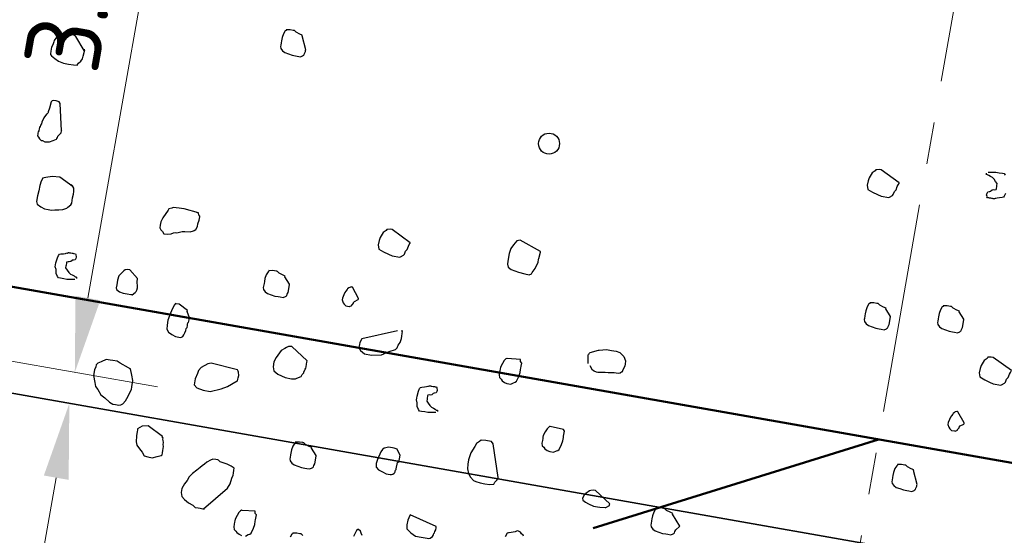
# Model space of a CAD drawing. Header units: metres. Extents: x 2514 to 227642, y 1683 to 852646.
# Tile 322 of 462: x 113998.91 to 114003.6, y 426276.27 to 426278.73. Entities that reach past the tile are written whole.
import ezdxf

# ---------------------------------------------------------------- set-up
doc = ezdxf.new("R2010")
doc.units = ezdxf.units.M
doc.linetypes.add('XX-CENTER', pattern=[8, 5, -1, 1, -1])
doc.layers.get('Defpoints').update_dxf_attribs({"color": 244, "lineweight": 35})
for name, color, linetype, lineweight in [('N-WE-GR-BOOM-S', 94, 'Continuous', 25), ('N-WE-VH-KANTOPSLUITING_ACHTERKANTBAND-G', 1, 'Continuous', 50), ('N-WE-VH-KANTOPSLUITING_TALUDBAND-G', 2, 'Continuous', 35), ('N-WE-VH-M', 7, 'Continuous', 18), ('X-XX-AL-VERWIJZING_DOORSNEDE-G', 7, 'XX-CENTER', 18)]:
    doc.layers.add(name, color=color, linetype=linetype, lineweight=lineweight)
doc.styles.add('NLCS-ISO-M200-T18', font='NLCS-ISO.ttf', dxfattribs={"height": 0.36})
doc.dimstyles.new('NLCS-M200-T18-PIJL_L2_H1', dxfattribs={"dimscale": 0.2, "dimtxt": 2.5, "dimasz": 1.8, "dimexe": 2, "dimexo": 2, "dimgap": 0.7, "dimtad": 1, "dimzin": 0, "dimdsep": 46, "dimtxsty": 'NLCS-ISO-M200-T18', "dimcen": 0, "dimdle": 2, "dimclrd": 256, "dimclre": 256, "dimclrt": 1, "dimadec": 1, "dimazin": 0, "dimtfac": 1, "dimtdec": 3, "dimtofl": 0, "dimtmove": 0, "dimatfit": 3, "dimfxl": 2, "dimfxlon": 1, "dimtfillclr": 256, "dimtolj": 1, "dimtzin": 0, "dimlwd": -1, "dimlwe": -1, "dimarcsym": 0})

# ---------------------------------------------------------------- blocks, each defined once
blk = doc.blocks.new('SGR-BOOM_11')
at = {"flags": 128}
for points in [[(-2.440190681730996, 0.4822057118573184), (-2.495939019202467, 0.605739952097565), (-2.495939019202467, 0.6119552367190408), (-2.520814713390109, 0.6181705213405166), (-2.557917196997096, 0.630608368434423), (-2.576373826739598, 0.6430462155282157), (-2.582589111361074, 0.6430462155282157), (-2.58880439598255, 0.6430462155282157), (-2.619895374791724, 0.6430462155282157), (-2.650782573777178, 0.6368309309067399), (-2.656997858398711, 0.6368309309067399), (-2.656997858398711, 0.630608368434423), (-2.663213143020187, 0.6243930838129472), (-2.675439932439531, 0.593716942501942), (-2.681669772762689, 0.5564034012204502), (-2.681669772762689, 0.5253124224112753), (-2.681669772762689, 0.5066592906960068), (-2.681669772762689, 0.4822057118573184), (-2.681669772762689, 0.4697678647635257), (-2.675439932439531, 0.4511147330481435), (-2.656997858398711, 0.4324543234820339), (-2.632122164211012, 0.4200237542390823), (-2.595019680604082, 0.4138011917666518), (-2.557917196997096, 0.407585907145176), (-2.526826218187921, 0.407585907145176), (-2.508384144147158, 0.407585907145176), (-2.477293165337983, 0.407585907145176), (-2.458851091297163, 0.4200237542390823), (-2.452621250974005, 0.4262390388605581), (-2.446405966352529, 0.4324543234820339), (-2.446405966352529, 0.4448921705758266), (-2.440190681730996, 0.4635453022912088), (-2.440190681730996, 0.4759831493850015), (-2.440190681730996, 0.4822057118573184)], [(3.35434682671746, 0.2073576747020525), (3.162415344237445, 0.3002157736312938), (3.143754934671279, 0.3002157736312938), (3.112867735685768, 0.294000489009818), (3.106652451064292, 0.2815626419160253), (3.08177675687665, 0.2566869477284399), (3.06333468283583, 0.2073576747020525), (3.057119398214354, 0.1762666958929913), (3.057119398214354, 0.1327378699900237), (3.069549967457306, 0.09584644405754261), (3.119083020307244, 0.07719331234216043), (3.168616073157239, 0.06475546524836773), (3.205733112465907, 0.05231761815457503), (3.279938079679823, 0.05231761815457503), (3.286153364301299, 0.05853290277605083), (3.311029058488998, 0.07719331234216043), (3.317244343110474, 0.08962388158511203), (3.32345962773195, 0.1203000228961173), (3.335686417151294, 0.1389604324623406), (3.34190170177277, 0.1700514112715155), (3.348116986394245, 0.188704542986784), (3.35434682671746, 0.2011423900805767), (3.35434682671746, 0.2073576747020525)], [(4.185914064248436, -0.9670545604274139), (4.130165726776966, -0.9048726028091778), (4.130165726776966, -0.8990648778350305), (4.105304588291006, -0.892849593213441), (4.068187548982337, -0.8804117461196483), (4.04952713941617, -0.8679738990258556), (4.043530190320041, -0.8679738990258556), (4.037300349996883, -0.8679738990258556), (4.006209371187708, -0.8679738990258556), (3.975322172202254, -0.8741891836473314), (3.969121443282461, -0.8741891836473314), (3.969121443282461, -0.8804117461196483), (3.962891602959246, -0.8866270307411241), (3.950461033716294, -0.9173031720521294), (3.944449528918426, -0.9546167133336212), (3.944449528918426, -0.9857076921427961), (3.944449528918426, -1.004360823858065), (3.944449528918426, -1.028821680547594), (3.944449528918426, -1.041252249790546), (3.950461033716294, -1.059912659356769), (3.969121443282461, -1.078565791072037), (3.993982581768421, -1.09100363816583), (4.03109962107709, -1.097218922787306), (4.068187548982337, -1.103434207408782), (4.099074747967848, -1.103434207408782), (4.117735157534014, -1.103434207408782), (4.148622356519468, -1.103434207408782), (4.167268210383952, -1.09100363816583), (4.173483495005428, -1.084781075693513), (4.179713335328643, -1.078565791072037), (4.179713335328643, -1.066127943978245), (4.185914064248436, -1.047474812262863), (4.185914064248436, -0.9732698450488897), (4.185914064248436, -0.9670545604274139)], [(0.09870214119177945, -1.028821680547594), (-0.1118897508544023, -0.9546167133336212), (-0.1427769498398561, -0.9670545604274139), (-0.1674343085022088, -1.010161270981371), (-0.1860947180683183, -1.047474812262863), (-0.192310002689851, -1.097218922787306), (-0.192310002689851, -1.171423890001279), (-0.192310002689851, -1.202514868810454), (-0.1798648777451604, -1.226975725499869), (-0.1489922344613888, -1.245628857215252), (-0.07458348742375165, -1.258066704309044), (-0.01280908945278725, -1.26428198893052), (0.03071245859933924, -1.26428198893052), (0.04915453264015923, -1.251844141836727), (0.05538437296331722, -1.239406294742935), (0.07404478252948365, -1.196292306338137), (0.08024551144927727, -1.171423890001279), (0.09248685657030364, -1.134110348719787), (0.09248685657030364, -1.103434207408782), (0.09248685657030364, -1.097218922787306), (0.09870214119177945, -1.03503696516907), (0.09870214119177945, -1.028821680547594)], [(3.492393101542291, -1.059912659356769), (3.436630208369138, -0.9981455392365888), (3.436630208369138, -0.9919229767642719), (3.411754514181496, -0.9857076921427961), (3.374652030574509, -0.9732698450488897), (3.356006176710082, -0.960831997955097), (3.349776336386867, -0.960831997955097), (3.343561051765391, -0.960831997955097), (3.31268840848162, -0.960831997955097), (3.281801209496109, -0.9670545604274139), (3.275571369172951, -0.9670545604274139), (3.275571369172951, -0.9732698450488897), (3.269356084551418, -0.9794851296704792), (3.256925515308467, -1.010161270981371), (3.250710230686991, -1.047474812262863), (3.250710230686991, -1.078565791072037), (3.250710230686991, -1.097218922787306), (3.250710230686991, -1.121679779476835), (3.250710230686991, -1.134110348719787), (3.256925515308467, -1.15277075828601), (3.275571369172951, -1.171423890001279), (3.300243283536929, -1.183861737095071), (3.33754954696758, -1.190077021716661), (3.374652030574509, -1.196292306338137), (3.40553922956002, -1.196292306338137), (3.424185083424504, -1.196292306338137), (3.455072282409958, -1.196292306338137), (3.473732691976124, -1.183861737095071), (3.4799479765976, -1.177639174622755), (3.486163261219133, -1.171423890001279), (3.486163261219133, -1.158986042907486), (3.492393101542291, -1.140332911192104), (3.492393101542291, -1.066127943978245), (3.492393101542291, -1.059912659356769)], [(-1.139755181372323, -1.158986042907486), (-1.331686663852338, -1.066127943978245), (-1.350347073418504, -1.066127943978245), (-1.381234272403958, -1.072343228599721), (-1.387449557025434, -1.084781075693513), (-1.412325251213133, -1.109241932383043), (-1.430767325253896, -1.158986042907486), (-1.436982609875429, -1.190077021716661), (-1.436982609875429, -1.233191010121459), (-1.42455204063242, -1.27049727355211), (-1.3750044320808, -1.289157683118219), (-1.325471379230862, -1.301588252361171), (-1.288368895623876, -1.313611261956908), (-1.214163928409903, -1.313611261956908), (-1.207948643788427, -1.307395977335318), (-1.183072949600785, -1.289157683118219), (-1.176857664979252, -1.276719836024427), (-1.170642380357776, -1.245628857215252), (-1.158415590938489, -1.226975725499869), (-1.152185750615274, -1.196292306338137), (-1.145970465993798, -1.177639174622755), (-1.139755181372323, -1.165201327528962), (-1.139755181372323, -1.158986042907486)], [(4.71632383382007, -1.371237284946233), (4.524392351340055, -1.27837190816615), (4.505731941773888, -1.27837190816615), (4.474859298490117, -1.284594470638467), (4.468644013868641, -1.297032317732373), (4.443768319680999, -1.321900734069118), (4.425326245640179, -1.371237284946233), (4.419096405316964, -1.402328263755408), (4.419096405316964, -1.445849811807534), (4.431323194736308, -1.482748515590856), (4.481074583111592, -1.501401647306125), (4.530622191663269, -1.513839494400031), (4.567710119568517, -1.526277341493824), (4.64191508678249, -1.526277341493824), (4.648144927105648, -1.520054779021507), (4.673006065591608, -1.501401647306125), (4.679235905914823, -1.488963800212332), (4.685232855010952, -1.458287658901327), (4.697677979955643, -1.439634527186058), (4.703893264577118, -1.408543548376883), (4.710123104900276, -1.389890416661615), (4.71632383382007, -1.377452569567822), (4.71632383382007, -1.371237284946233)], [(-2.204941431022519, -1.747225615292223), (-2.26068976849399, -1.685458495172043), (-2.26068976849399, -1.679243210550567), (-2.285347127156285, -1.67302064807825), (-2.322667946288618, -1.660590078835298), (-2.341110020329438, -1.648152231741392), (-2.347325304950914, -1.648152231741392), (-2.353555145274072, -1.648152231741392), (-2.3844277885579, -1.648152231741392), (-2.415518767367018, -1.654367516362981), (-2.421734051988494, -1.654367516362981), (-2.421734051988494, -1.660590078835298), (-2.427760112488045, -1.666805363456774), (-2.440190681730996, -1.697896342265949), (-2.446405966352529, -1.734795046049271), (-2.446405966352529, -1.765886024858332), (-2.446405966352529, -1.784539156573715), (-2.446405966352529, -1.808992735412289), (-2.446405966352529, -1.821430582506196), (-2.440190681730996, -1.840083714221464), (-2.421734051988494, -1.858736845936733), (-2.396872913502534, -1.871174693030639), (-2.359770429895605, -1.877397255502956), (-2.322667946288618, -1.883612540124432), (-2.291576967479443, -1.883612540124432), (-2.273120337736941, -1.883612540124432), (-2.242029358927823, -1.883612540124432), (-2.223587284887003, -1.871174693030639), (-2.217372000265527, -1.864959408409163), (-2.211142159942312, -1.858736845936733), (-2.211142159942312, -1.846306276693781), (-2.204941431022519, -1.827645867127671), (-2.204941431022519, -1.75344817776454), (-2.204941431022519, -1.747225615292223)], [(-1.534403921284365, -1.76753809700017), (-1.610472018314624, -1.67302064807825), (-1.6166873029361, -1.67302064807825), (-1.622698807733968, -1.67302064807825), (-1.635143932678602, -1.679243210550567), (-1.641359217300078, -1.685458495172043), (-1.653789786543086, -1.697896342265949), (-1.653789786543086, -1.704111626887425), (-1.666234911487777, -1.722357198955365), (-1.672231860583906, -1.734795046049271), (-1.678461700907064, -1.759663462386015), (-1.684676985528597, -1.79075444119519), (-1.684676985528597, -1.808992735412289), (-1.672231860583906, -1.833868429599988), (-1.660005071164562, -1.846306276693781), (-1.641359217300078, -1.858736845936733), (-1.610472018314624, -1.858736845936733), (-1.604256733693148, -1.858736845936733), (-1.585596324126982, -1.846306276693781), (-1.585596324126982, -1.840083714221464), (-1.579381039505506, -1.833868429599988), (-1.573165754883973, -1.821430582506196), (-1.573165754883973, -1.815215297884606), (-1.567154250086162, -1.803192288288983), (-1.534403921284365, -1.779975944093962), (-1.534403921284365, -1.773760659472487), (-1.534403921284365, -1.76753809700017)], [(-3.641545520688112, -1.945379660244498), (-3.728399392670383, -1.877397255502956), (-3.746841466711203, -1.877397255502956), (-3.771717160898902, -1.883612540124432), (-3.783943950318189, -1.896050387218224), (-3.802589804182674, -1.920511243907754), (-3.82125021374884, -1.951602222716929), (-3.827465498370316, -1.995123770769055), (-3.827465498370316, -2.038237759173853), (-3.827465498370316, -2.069328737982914), (-3.82125021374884, -2.081766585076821), (-3.790159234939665, -2.100419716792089), (-3.753056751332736, -2.106642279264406), (-3.715954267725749, -2.106642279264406), (-3.678648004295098, -2.106642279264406), (-3.672636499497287, -2.106642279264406), (-3.666421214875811, -2.106642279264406), (-3.641545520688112, -2.081766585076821), (-3.635330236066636, -2.069328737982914), (-3.629100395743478, -2.056890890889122), (-3.629100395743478, -2.032022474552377), (-3.641545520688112, -1.96403279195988), (-3.641545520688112, -1.957817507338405), (-3.641545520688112, -1.945379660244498)], [(4.358777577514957, -1.939994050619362), (4.282913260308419, -1.845476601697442), (4.276712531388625, -1.845476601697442), (4.270482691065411, -1.845476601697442), (4.258052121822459, -1.851691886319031), (4.251822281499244, -1.857914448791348), (4.239391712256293, -1.86993018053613), (4.239391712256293, -1.876152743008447), (4.227164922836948, -1.894805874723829), (4.220949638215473, -1.907243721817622), (4.214734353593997, -1.932112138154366), (4.208504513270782, -1.963203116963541), (4.208504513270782, -1.981448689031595), (4.220949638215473, -2.006317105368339), (4.233190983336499, -2.018754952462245), (4.251822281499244, -2.031192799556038), (4.282913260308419, -2.031192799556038), (4.288939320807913, -2.031192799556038), (4.307599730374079, -2.018754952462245), (4.307599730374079, -2.012539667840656), (4.313800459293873, -2.006317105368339), (4.320030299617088, -1.993886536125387), (4.320030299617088, -1.987663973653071), (4.326245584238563, -1.975226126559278), (4.358777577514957, -1.952431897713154), (4.358777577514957, -1.946209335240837), (4.358777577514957, -1.939994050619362)], [(-3.121499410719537, -2.162186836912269), (-3.208134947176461, -2.118658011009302), (-3.239022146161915, -2.118658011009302), (-3.245237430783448, -2.118658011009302), (-3.251452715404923, -2.131095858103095), (-3.263897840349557, -2.168409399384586), (-3.276328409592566, -2.21773867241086), (-3.28855519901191, -2.286135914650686), (-3.28855519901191, -2.335465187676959), (-3.282339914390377, -2.372778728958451), (-3.263897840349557, -2.397647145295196), (-3.226780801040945, -2.415892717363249), (-3.189489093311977, -2.428330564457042), (-3.158601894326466, -2.428330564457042), (-3.139941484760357, -2.428330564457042), (-3.121499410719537, -2.415892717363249), (-3.115284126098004, -2.397647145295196), (-3.109054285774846, -2.378994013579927), (-3.10283900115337, -2.354125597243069), (-3.10283900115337, -2.335465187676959), (-3.096623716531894, -2.323034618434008), (-3.096623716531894, -2.304796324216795), (-3.096623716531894, -2.292358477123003), (-3.096623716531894, -2.279920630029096), (-3.090408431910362, -2.27370534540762), (-3.090408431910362, -2.248829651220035), (-3.090408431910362, -2.230176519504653), (-3.121499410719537, -2.174624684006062), (-3.121499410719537, -2.162186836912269)], [(0.08627157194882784, -2.075551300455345), (-0.03748100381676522, -2.087981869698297), (-0.04369628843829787, -2.087981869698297), (-0.04991157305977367, -2.094204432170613), (-0.06234214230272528, -2.112442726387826), (-0.07458348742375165, -2.143533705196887), (-0.0870140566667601, -2.180839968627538), (-0.0870140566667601, -2.199500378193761), (-0.0870140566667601, -2.211523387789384), (-0.0870140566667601, -2.230176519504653), (-0.0870140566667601, -2.255044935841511), (-0.08079877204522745, -2.279920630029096), (-0.06234214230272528, -2.292358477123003), (-0.04991157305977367, -2.304796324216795), (-0.02503587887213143, -2.316812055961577), (-0.0003785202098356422, -2.323034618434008), (0.03672396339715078, -2.323034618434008), (0.06159965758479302, -2.304796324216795), (0.07404478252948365, -2.298573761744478), (0.08627157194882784, -2.286135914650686), (0.09870214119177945, -2.236391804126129), (0.1049174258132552, -2.199500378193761), (0.1049174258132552, -2.168409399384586), (0.1049174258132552, -2.155971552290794), (0.1049174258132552, -2.137318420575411), (0.1049174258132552, -2.106642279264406), (0.09248685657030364, -2.094204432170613), (0.08627157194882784, -2.075551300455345)], [(-1.913914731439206, -2.440761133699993), (-2.080985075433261, -2.329249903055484), (-2.112076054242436, -2.335465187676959), (-2.130518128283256, -2.347903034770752), (-2.14296325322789, -2.360340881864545), (-2.173850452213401, -2.385216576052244), (-2.211142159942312, -2.459421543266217), (-2.223587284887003, -2.502943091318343), (-2.223587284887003, -2.552279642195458), (-2.211142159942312, -2.589585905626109), (-2.16782439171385, -2.614046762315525), (-2.09341564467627, -2.632699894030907), (-2.031437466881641, -2.632699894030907), (-1.994349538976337, -2.62647733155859), (-1.981904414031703, -2.620262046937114), (-1.944801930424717, -2.595801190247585), (-1.938586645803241, -2.577148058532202), (-1.92614152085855, -2.558494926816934), (-1.92614152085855, -2.552279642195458), (-1.920144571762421, -2.521188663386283), (-1.913914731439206, -2.50916565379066), (-1.913914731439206, -2.496727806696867), (-1.913914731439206, -2.471852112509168), (-1.913914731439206, -2.4531989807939), (-1.913914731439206, -2.440761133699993)], [(4.018639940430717, -2.595801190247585), (3.962891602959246, -2.471852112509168), (3.962891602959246, -2.465636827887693), (3.93823424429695, -2.459421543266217), (3.900913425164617, -2.44698369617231), (3.882471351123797, -2.434545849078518), (3.876256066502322, -2.434545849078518), (3.870040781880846, -2.434545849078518), (3.839153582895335, -2.434545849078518), (3.808062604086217, -2.440761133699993), (3.801847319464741, -2.440761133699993), (3.801847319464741, -2.44698369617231), (3.795835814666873, -2.4531989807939), (3.783390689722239, -2.484289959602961), (3.777175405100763, -2.521188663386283), (3.777175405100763, -2.552279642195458), (3.777175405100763, -2.570932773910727), (3.777175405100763, -2.595801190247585), (3.777175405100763, -2.608239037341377), (3.783390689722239, -2.62647733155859), (3.801847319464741, -2.645137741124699), (3.826708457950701, -2.657568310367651), (3.86382549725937, -2.663790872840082), (3.900913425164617, -2.670006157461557), (3.932004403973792, -2.670006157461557), (3.950461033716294, -2.670006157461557), (3.981552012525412, -2.670006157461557), (4.000008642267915, -2.657568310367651), (4.006209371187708, -2.651353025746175), (4.012439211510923, -2.645137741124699), (4.012439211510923, -2.632699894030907), (4.018639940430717, -2.614046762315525), (4.018639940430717, -2.602023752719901), (4.018639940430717, -2.595801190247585)], [(-2.55170191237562, -2.638915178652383), (-2.81182685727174, -2.620262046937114), (-2.842714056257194, -2.632699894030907), (-2.898462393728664, -2.676228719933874), (-2.917122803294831, -2.707319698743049), (-2.923338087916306, -2.737995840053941), (-2.935579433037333, -2.793955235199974), (-2.935579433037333, -2.849507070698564), (-2.904692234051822, -2.874375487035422), (-2.842714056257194, -2.886813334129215), (-2.774724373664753, -2.886813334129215), (-2.675439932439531, -2.843284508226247), (-2.619895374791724, -2.812193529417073), (-2.539256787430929, -2.744211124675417), (-2.533041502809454, -2.744211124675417), (-2.533041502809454, -2.725557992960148), (-2.533041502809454, -2.713120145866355), (-2.533041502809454, -2.688659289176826), (-2.539256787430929, -2.657568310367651), (-2.545486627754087, -2.651353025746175), (-2.55170191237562, -2.638915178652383)], [(0.6065214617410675, -2.663790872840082), (0.4765681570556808, -2.657568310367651), (0.4703383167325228, -2.657568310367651), (0.4641230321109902, -2.663790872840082), (0.4516924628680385, -2.68244400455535), (0.4392473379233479, -2.713120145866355), (0.4270205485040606, -2.750433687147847), (0.4270205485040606, -2.769086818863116), (0.4270205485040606, -2.781524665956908), (0.4270205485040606, -2.800177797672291), (0.4270205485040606, -2.824631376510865), (0.4332358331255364, -2.849507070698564), (0.4516924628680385, -2.861944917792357), (0.4641230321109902, -2.874375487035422), (0.488794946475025, -2.886813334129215), (0.513656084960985, -2.893035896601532), (0.5507731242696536, -2.893035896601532), (0.5756342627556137, -2.874375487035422), (0.587861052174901, -2.868160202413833), (0.6003061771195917, -2.85572235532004), (0.6127367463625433, -2.806393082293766), (0.6189520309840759, -2.769086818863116), (0.6189520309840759, -2.737995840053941), (0.6189520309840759, -2.725557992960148), (0.6189520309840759, -2.707319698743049), (0.6189520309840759, -2.676228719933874), (0.6065214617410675, -2.663790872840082), (0.6065214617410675, -2.663790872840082)], [(-3.579567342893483, -2.800177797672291), (-3.666421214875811, -2.769086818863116), (-3.697308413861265, -2.756648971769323), (-3.740626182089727, -2.756648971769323), (-3.765487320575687, -2.756648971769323), (-3.783943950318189, -2.756648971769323), (-3.802589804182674, -2.756648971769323), (-3.845922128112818, -2.787739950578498), (-3.877013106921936, -2.806393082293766), (-3.88923989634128, -2.824631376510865), (-3.88923989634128, -2.843284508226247), (-3.895455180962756, -2.874375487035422), (-3.895455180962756, -2.929927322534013), (-3.870783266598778, -2.992109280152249), (-3.858352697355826, -3.029007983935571), (-3.833477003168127, -3.053876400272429), (-3.796374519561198, -3.097405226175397), (-3.753056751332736, -3.121866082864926), (-3.703509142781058, -3.152957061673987), (-3.666421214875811, -3.165387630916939), (-3.641545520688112, -3.165387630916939), (-3.610658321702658, -3.165387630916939), (-3.592012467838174, -3.159172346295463), (-3.573555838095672, -3.146734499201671), (-3.554895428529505, -3.115643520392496), (-3.536249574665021, -3.066314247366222), (-3.524022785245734, -3.022785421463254), (-3.517807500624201, -2.998331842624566), (-3.517807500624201, -2.973456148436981), (-3.517807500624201, -2.9116890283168), (-3.536249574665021, -2.861944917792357), (-3.56112526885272, -2.806393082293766), (-3.567340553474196, -2.806393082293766), (-3.573555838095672, -2.800177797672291), (-3.579567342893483, -2.800177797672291)], [(0.07404478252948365, -3.220939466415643), (-0.03125116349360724, -2.9116890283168), (-0.04991157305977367, -2.893035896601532), (-0.06836820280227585, -2.893035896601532), (-0.0870140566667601, -2.893035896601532), (-0.1056744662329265, -2.893035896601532), (-0.1489922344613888, -2.899251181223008), (-0.1614228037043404, -2.9116890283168), (-0.1860947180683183, -2.93614988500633), (-0.1985252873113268, -2.967240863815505), (-0.2231972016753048, -3.035223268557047), (-0.2356277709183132, -3.103620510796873), (-0.2356277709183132, -3.146734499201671), (-0.2294124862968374, -3.190263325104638), (-0.2109558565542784, -3.233377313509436), (-0.1860947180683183, -3.264468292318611), (-0.1552075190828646, -3.289343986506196), (-0.1303318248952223, -3.295559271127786), (-0.0870140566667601, -3.301774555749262), (-0.04369628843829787, -3.301774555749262), (0.005836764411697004, -3.301774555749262), (0.04295380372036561, -3.289343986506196), (0.04915453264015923, -3.270683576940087), (0.06781494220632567, -3.245815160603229), (0.07404478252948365, -3.220939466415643)], [(-0.8858455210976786, -3.239592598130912), (-0.8858455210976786, -3.208916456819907), (-0.8858455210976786, -3.17161019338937), (-0.904505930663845, -3.146734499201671), (-0.9229480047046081, -3.121866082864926), (-0.954038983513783, -3.115643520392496), (-1.003572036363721, -3.115643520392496), (-1.046889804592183, -3.134296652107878), (-1.059334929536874, -3.146734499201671), (-1.071561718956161, -3.17161019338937), (-1.090222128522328, -3.252030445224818), (-1.09643741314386, -3.289343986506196), (-1.09643741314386, -3.295559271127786), (-1.090222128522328, -3.326235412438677), (-1.06555021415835, -3.34488854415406), (-1.022028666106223, -3.357326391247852), (-0.9849261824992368, -3.369764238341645), (-0.9478236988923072, -3.369764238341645), (-0.9415938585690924, -3.369764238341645), (-0.9353931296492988, -3.369764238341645), (-0.9229480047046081, -3.363541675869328), (-0.9107212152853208, -3.351103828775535), (-0.904505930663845, -3.34488854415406), (-0.904505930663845, -3.338673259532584), (-0.904505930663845, -3.332450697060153), (-0.904505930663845, -3.320012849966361), (-0.8982760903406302, -3.313797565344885), (-0.8982760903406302, -3.307997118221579), (-0.8982760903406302, -3.245815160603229), (-0.8920608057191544, -3.239592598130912), (-0.8858455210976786, -3.239592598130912)], [(1.16387383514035, -3.28312142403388), (1.009044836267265, -3.184048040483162), (0.9903844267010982, -3.184048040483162), (0.9657270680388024, -3.190263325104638), (0.9532964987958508, -3.196478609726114), (0.9224092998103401, -3.22716202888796), (0.9099641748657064, -3.245815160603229), (0.8975336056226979, -3.276906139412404), (0.9037488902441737, -3.295559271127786), (0.9348398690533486, -3.307997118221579), (0.9657270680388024, -3.320012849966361), (1.015260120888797, -3.332450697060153), (1.052362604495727, -3.332450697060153), (1.077238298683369, -3.332450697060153), (1.126771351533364, -3.326235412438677), (1.133001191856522, -3.326235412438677), (1.16387383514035, -3.301774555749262), (1.16387383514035, -3.295559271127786), (1.16387383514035, -3.289343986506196), (1.16387383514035, -3.28312142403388)], [(-1.672231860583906, -3.313797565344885), (-1.727994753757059, -3.252030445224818), (-1.727994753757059, -3.245815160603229), (-1.752870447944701, -3.239592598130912), (-1.789972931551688, -3.22716202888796), (-1.808618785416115, -3.214724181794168), (-1.81484862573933, -3.214724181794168), (-1.821063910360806, -3.214724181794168), (-1.85195110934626, -3.214724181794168), (-1.882823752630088, -3.220939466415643), (-1.889053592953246, -3.220939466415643), (-1.889053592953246, -3.22716202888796), (-1.895268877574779, -3.233377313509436), (-1.90769944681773, -3.264468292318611), (-1.913914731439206, -3.301774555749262), (-1.913914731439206, -3.332450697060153), (-1.913914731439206, -3.351103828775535), (-1.913914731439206, -3.375979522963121), (-1.913914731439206, -3.388417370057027), (-1.90769944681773, -3.407070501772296), (-1.889053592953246, -3.425308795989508), (-1.864381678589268, -3.437746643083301), (-1.827075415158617, -3.443969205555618), (-1.789972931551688, -3.450184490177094), (-1.759085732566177, -3.450184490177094), (-1.740439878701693, -3.450184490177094), (-1.709552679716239, -3.450184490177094), (-1.690892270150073, -3.437746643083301), (-1.684676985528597, -3.431531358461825), (-1.678461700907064, -3.425308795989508), (-1.678461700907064, -3.412878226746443), (-1.672231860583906, -3.394632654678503), (-1.672231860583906, -3.320012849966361), (-1.672231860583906, -3.313797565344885)], [(1.857831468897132, -3.377638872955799), (1.770773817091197, -3.276906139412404), (1.770773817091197, -3.270683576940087), (1.745898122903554, -3.264468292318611), (1.708795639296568, -3.252030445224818), (1.690149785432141, -3.239592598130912), (1.684138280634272, -3.239592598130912), (1.677908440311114, -3.239592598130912), (1.646817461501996, -3.239592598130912), (1.615944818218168, -3.245815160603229), (1.609729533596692, -3.245815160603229), (1.609729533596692, -3.252030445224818), (1.603499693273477, -3.258253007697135), (1.591069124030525, -3.289343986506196), (1.585057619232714, -3.326235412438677), (1.585057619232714, -3.357326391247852), (1.585057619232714, -3.375979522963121), (1.585057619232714, -3.40085521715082), (1.585057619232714, -3.412878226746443), (1.591069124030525, -3.431531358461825), (1.609729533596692, -3.450184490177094), (1.634590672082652, -3.462622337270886), (1.671693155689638, -3.468837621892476), (1.708795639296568, -3.475060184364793), (1.739682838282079, -3.475060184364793), (1.758343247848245, -3.475060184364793), (1.789434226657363, -3.475060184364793), (1.807876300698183, -3.462622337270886), (1.814091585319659, -3.45639977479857), (1.820321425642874, -3.450184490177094), (1.820321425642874, -3.437746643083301), (1.826522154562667, -3.419093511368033), (1.857831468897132, -3.383854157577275), (1.857831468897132, -3.377638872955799)], [(-3.146156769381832, -3.388417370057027), (-3.300985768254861, -3.313797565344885), (-3.356748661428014, -3.326235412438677), (-3.393851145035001, -3.357326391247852), (-3.393851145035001, -3.369764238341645), (-3.393851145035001, -3.38219480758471), (-3.393851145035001, -3.425308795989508), (-3.387635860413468, -3.481275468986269), (-3.375409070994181, -3.512366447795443), (-3.344318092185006, -3.543042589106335), (-3.313430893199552, -3.567918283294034), (-3.28855519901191, -3.599009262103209), (-3.251452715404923, -3.605224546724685), (-3.208134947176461, -3.605224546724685), (-3.164817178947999, -3.586571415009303), (-3.127510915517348, -3.567918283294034), (-3.121499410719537, -3.561695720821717), (-3.121499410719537, -3.543042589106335), (-3.121499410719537, -3.51816689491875), (-3.121499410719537, -3.499928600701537), (-3.121499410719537, -3.481275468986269), (-3.127510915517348, -3.462622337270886), (-3.127510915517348, -3.443969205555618), (-3.133726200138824, -3.425308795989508), (-3.139941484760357, -3.413285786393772), (-3.139941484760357, -3.40085521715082), (-3.146156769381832, -3.40085521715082), (-3.146156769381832, -3.394632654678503), (-3.146156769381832, -3.388417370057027)], [(-0.4275738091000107, -3.784725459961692), (-0.6939140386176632, -3.716320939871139), (-0.700129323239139, -3.7474119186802), (-0.7063446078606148, -3.772287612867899), (-0.7063446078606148, -3.815401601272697), (-0.700129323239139, -3.852707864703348), (-0.6568115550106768, -3.883798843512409), (-0.6072785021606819, -3.908674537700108), (-0.5515156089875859, -3.908674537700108), (-0.495752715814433, -3.908674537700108), (-0.4771068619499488, -3.908674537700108), (-0.4648655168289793, -3.902451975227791), (-0.446219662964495, -3.883798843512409), (-0.4400043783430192, -3.86514571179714), (-0.4400043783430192, -3.852707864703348), (-0.4337745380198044, -3.846492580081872), (-0.4337745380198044, -3.834054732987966), (-0.4275738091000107, -3.815401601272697), (-0.4275738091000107, -3.797163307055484), (-0.4275738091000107, -3.790940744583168), (-0.4275738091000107, -3.784725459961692)]]:
    blk.add_lwpolyline(points, close=True, dxfattribs=at)
for points in [[(4.170164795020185, 0.4556706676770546), (4.244369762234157, 0.4681085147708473), (4.275460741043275, 0.4681085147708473), (4.306347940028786, 0.4681085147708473), (4.325008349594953, 0.4681085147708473), (4.337438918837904, 0.4556706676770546)], [(4.368326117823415, 0.2823923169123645), (4.3620962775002, 0.2575166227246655), (4.355895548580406, 0.2450787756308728), (4.343450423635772, 0.238863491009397), (4.318778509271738, 0.2326482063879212), (4.300118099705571, 0.2264256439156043), (4.287891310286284, 0.2206251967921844), (4.28169058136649, 0.2206251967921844), (4.275460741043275, 0.2144026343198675), (4.2692454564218, 0.2144026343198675), (4.263030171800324, 0.2144026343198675), (4.256800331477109, 0.2144026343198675), (4.250599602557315, 0.2144026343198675), (4.238372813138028, 0.2144026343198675), (4.232142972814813, 0.2144026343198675), (4.225913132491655, 0.2144026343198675), (4.219712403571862, 0.2144026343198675), (4.207281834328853, 0.2144026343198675), (4.201051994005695, 0.2206251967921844), (4.201051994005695, 0.2264256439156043), (4.19482215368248, 0.238863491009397), (4.19482215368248, 0.2450787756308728), (4.19482215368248, 0.2575166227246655), (4.201051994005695, 0.2699544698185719), (4.213482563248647, 0.2761697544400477), (4.219712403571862, 0.2761697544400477), (4.225913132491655, 0.2823923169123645), (4.238372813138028, 0.2948301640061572), (4.250599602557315, 0.301045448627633), (4.263030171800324, 0.301045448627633), (4.275460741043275, 0.3072607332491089), (4.275460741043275, 0.3134832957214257), (4.275460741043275, 0.3196985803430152), (4.275460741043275, 0.3317215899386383), (4.275460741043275, 0.3379368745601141), (4.275460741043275, 0.344159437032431), (4.275460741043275, 0.3628125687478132), (4.256800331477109, 0.3814657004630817), (4.238372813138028, 0.4001188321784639), (4.219712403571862, 0.4125566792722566), (4.201051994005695, 0.4187792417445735), (4.182595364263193, 0.4249945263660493), (4.170164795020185, 0.4308022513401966), (4.163949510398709, 0.4308022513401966), (4.157734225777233, 0.4308022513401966), (4.157734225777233, 0.4370175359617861), (4.157734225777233, 0.4432328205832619)], [(-4.521001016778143, 0.1103512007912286), (-4.620081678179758, 0.2280849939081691), (-4.644739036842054, 0.2405228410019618), (-4.681856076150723, 0.2405228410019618), (-4.725377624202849, 0.2343002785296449), (-4.774910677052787, 0.2156471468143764), (-4.787137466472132, 0.2094318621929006), (-4.793352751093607, 0.2032092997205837), (-4.799582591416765, 0.191193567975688), (-4.81822844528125, 0.1538800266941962), (-4.81822844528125, 0.1414421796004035), (-4.824443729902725, 0.1103512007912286), (-4.83067357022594, 0.08589762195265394), (-4.83067357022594, 0.04858408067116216), (-4.83067357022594, 0.02371566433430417), (-4.83067357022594, 0.01749310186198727), (-4.81822844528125, 0.005062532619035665), (-4.781125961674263, -0.013183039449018), (-4.743819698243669, -0.0318361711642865), (-4.694286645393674, -0.0442740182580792), (-4.675830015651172, -0.0442740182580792), (-4.644739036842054, -0.0442740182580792), (-4.595205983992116, -0.0442740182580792), (-4.55810350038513, -0.0380514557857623), (-4.55810350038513, -0.0318361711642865), (-4.551888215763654, -0.0193983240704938), (-4.533227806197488, 0.005062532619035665), (-4.521001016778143, 0.02993094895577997), (-4.521001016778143, 0.05480664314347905), (-4.514785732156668, 0.1165737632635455), (-4.514785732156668, 0.1165737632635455), (-4.521001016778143, 0.1103512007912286), (-4.514785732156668, 0.1165737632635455), (-4.514785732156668, 0.1165737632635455), (-4.521001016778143, 0.1165737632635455)], [(-4.601421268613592, -0.6822577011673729), (-4.657184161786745, -0.4281442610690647), (-4.669614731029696, -0.4157064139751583), (-4.700501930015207, -0.4094838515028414), (-4.725377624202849, -0.4094838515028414), (-4.737604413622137, -0.4157064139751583), (-4.743819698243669, -0.4281442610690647), (-4.750034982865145, -0.4903262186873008), (-4.756264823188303, -0.5272176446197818), (-4.756264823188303, -0.5334329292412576), (-4.756264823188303, -0.5396554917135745), (-4.762480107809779, -0.5458707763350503), (-4.768695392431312, -0.5520933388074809), (-4.787137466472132, -0.5893996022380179), (-4.799582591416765, -0.6325135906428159), (-4.799582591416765, -0.6511667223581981), (-4.805797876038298, -0.6636045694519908), (-4.805797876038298, -0.6822577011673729), (-4.812013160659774, -0.6822577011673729), (-4.812013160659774, -0.6884729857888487), (-4.812013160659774, -0.7009108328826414), (-4.812013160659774, -0.7191564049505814), (-4.81822844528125, -0.7315869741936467), (-4.81822844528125, -0.7440248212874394), (-4.81822844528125, -0.7502473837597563), (-4.81822844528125, -0.7689005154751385), (-4.805797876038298, -0.7813383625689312), (-4.793352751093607, -0.7937689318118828), (-4.774910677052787, -0.8057919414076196), (-4.762480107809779, -0.8057919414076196), (-4.737604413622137, -0.8120072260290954), (-4.731592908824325, -0.8120072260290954), (-4.694286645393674, -0.8057919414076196), (-4.663399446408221, -0.787553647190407), (-4.632308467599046, -0.7689005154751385), (-4.632308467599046, -0.7626779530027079), (-4.632308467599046, -0.7564626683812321), (-4.626296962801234, -0.7564626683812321), (-4.626296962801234, -0.7378095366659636), (-4.613866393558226, -0.7253716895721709), (-4.601421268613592, -0.7009108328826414), (-4.601421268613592, -0.6822577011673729), (-4.601421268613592, -0.6822577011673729), (-4.601421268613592, -0.6884729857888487)], [(-4.397059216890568, -1.190077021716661), (-4.539443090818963, -1.121679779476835), (-4.613866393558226, -1.127895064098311), (-4.669614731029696, -1.146548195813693), (-4.700501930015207, -1.158986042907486), (-4.700501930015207, -1.165201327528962), (-4.706717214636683, -1.190077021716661), (-4.712947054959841, -1.233191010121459), (-4.712947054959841, -1.282935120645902), (-4.719147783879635, -1.332264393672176), (-4.719147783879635, -1.388231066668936), (-4.706717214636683, -1.412691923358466), (-4.669614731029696, -1.431345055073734), (-4.632308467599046, -1.443782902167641), (-4.595205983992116, -1.443782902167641), (-4.564318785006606, -1.443782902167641), (-4.533227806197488, -1.43756033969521), (-4.496125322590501, -1.431345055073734), (-4.459037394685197, -1.418907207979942), (-4.421920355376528, -1.400668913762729), (-4.415705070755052, -1.388231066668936), (-4.39082937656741, -1.363355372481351), (-4.384614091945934, -1.344702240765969), (-4.384614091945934, -1.319826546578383), (-4.384614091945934, -1.295372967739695), (-4.384614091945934, -1.258066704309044), (-4.384614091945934, -1.233191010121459), (-4.39082937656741, -1.202514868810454), (-4.409489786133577, -1.177639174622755), (-4.421920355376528, -1.171423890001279)], [(-3.177043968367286, -1.226975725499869), (-3.319646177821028, -1.214537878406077), (-3.344318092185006, -1.214537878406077), (-3.369193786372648, -1.214537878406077), (-3.424942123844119, -1.220753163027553), (-3.437168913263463, -1.226975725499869), (-3.462044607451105, -1.239406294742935), (-3.468259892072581, -1.251844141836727), (-3.505362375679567, -1.332264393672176), (-3.517807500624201, -1.375793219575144), (-3.517807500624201, -1.406469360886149), (-3.517807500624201, -1.431345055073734), (-3.505362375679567, -1.449998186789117), (-3.486716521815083, -1.462436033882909), (-3.468259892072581, -1.481089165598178), (-3.437168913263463, -1.481089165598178), (-3.400066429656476, -1.468651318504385), (-3.381420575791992, -1.456213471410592), (-3.36296394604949, -1.449998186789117), (-3.350533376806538, -1.449998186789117), (-3.300985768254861, -1.431345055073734), (-3.276328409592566, -1.425122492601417), (-3.226780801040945, -1.418907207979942), (-3.19568982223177, -1.406469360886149), (-3.189489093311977, -1.400668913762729), (-3.177043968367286, -1.388231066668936), (-3.164817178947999, -1.357140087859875), (-3.164817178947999, -1.332264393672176), (-3.158601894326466, -1.295372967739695), (-3.158601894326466, -1.26428198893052), (-3.158601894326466, -1.258066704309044), (-3.171032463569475, -1.245628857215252), (-3.177043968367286, -1.233191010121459), (-3.177043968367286, -1.226975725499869), (-3.183259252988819, -1.226975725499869), (-3.19568982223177, -1.226975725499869), (-3.19568982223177, -1.220753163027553)], [(-4.229988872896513, -2.056890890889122), (-4.304193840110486, -2.069328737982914), (-4.33508103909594, -2.069328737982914), (-4.366172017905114, -2.069328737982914), (-4.384614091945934, -2.069328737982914), (-4.397059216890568, -2.056890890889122), (-4.415705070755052, -2.032022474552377), (-4.421920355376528, -1.995123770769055), (-4.434147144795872, -1.970255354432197), (-4.434147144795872, -1.951602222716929), (-4.434147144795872, -1.932941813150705), (-4.428150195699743, -1.883612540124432), (-4.421920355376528, -1.858736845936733), (-4.415705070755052, -1.846306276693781), (-4.403274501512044, -1.840083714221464), (-4.378602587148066, -1.833868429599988), (-4.359956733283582, -1.827645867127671), (-4.347511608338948, -1.821430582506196), (-4.341296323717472, -1.821430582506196), (-4.33508103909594, -1.815215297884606), (-4.329069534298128, -1.815215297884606), (-4.322854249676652, -1.815215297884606), (-4.316624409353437, -1.815215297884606), (-4.310409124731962, -1.815215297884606), (-4.297978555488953, -1.815215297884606), (-4.291763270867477, -1.815215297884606), (-4.285533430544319, -1.815215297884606), (-4.27953648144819, -1.815215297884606), (-4.267091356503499, -1.815215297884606), (-4.260876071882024, -1.821430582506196), (-4.260876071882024, -1.827645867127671), (-4.254660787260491, -1.840083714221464), (-4.254660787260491, -1.846306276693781), (-4.254660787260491, -1.858736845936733), (-4.260876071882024, -1.871174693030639), (-4.273306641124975, -1.877397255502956), (-4.27953648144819, -1.877397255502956), (-4.285533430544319, -1.883612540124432), (-4.297978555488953, -1.896050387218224), (-4.310409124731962, -1.9022656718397), (-4.322854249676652, -1.9022656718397), (-4.33508103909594, -1.908488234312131), (-4.33508103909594, -1.914288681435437), (-4.33508103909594, -1.920511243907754), (-4.33508103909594, -1.932941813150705), (-4.33508103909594, -1.939164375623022), (-4.33508103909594, -1.945379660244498), (-4.33508103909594, -1.96403279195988), (-4.316624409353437, -1.98269320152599), (-4.297978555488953, -2.001346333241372), (-4.27953648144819, -2.013369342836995), (-4.260876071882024, -2.019584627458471), (-4.242215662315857, -2.025799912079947), (-4.229988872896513, -2.032022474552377), (-4.223773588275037, -2.032022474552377), (-4.217558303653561, -2.032022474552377), (-4.217558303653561, -2.038237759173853), (-4.217558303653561, -2.04446032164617)], [(0.7304778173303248, -2.001346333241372), (0.7180326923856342, -1.932941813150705), (0.7180326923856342, -1.92672652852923), (0.7180326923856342, -1.914288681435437), (0.7242479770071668, -1.908073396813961), (0.7242479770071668, -1.9022656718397), (0.7304778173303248, -1.896050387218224), (0.8046827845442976, -1.858736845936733), (0.8108835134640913, -1.858736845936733), (0.8790915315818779, -1.840083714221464), (0.928624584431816, -1.840083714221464), (0.9719423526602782, -1.840083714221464), (1.009044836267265, -1.846306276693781), (1.052362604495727, -1.877397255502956), (1.077238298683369, -1.914288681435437), (1.077238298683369, -1.945379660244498), (1.077238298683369, -1.96403279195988), (1.064793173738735, -2.013369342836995), (1.064793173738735, -2.025799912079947), (1.058592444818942, -2.025799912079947), (1.046147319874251, -2.038237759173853), (1.027705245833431, -2.04446032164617), (0.9903844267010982, -2.04446032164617), (0.9348398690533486, -2.056890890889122), (0.9037488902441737, -2.056890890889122), (0.8666464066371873, -2.063113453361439), (0.841770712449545, -2.069328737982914), (0.8357737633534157, -2.069328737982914), (0.823328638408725, -2.069328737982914), (0.7984529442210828, -2.063113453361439), (0.7800108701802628, -2.056890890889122), (0.7518164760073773, -2.021243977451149)], [(-1.115097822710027, -2.007561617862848), (-1.436982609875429, -2.143533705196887), (-1.44941317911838, -2.180839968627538), (-1.44941317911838, -2.199500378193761), (-1.44941317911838, -2.230176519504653), (-1.430767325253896, -2.255044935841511), (-1.387449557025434, -2.279920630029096), (-1.319459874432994, -2.279920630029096), (-1.226390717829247, -2.261267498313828), (-1.158415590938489, -2.21773867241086), (-1.102652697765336, -2.187062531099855), (-1.090222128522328, -2.168409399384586), (-1.084006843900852, -2.143533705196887), (-1.071561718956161, -2.112442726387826), (-1.06555021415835, -2.075551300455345), (-1.06555021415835, -2.050675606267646), (-1.06555021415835, -2.025799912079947), (-1.06555021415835, -2.007561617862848), (-1.071561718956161, -2.007561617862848), (-1.071561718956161, -2.001346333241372), (-1.071561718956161, -1.995123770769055)], [(-0.6195052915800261, -2.713120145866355), (-0.6939140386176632, -2.725557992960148), (-0.724801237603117, -2.725557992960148), (-0.755892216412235, -2.725557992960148), (-0.774334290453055, -2.725557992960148), (-0.7867648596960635, -2.713120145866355), (-0.8054252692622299, -2.688659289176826), (-0.8116405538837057, -2.651353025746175), (-0.8238673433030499, -2.62647733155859), (-0.8238673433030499, -2.608239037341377), (-0.8238673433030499, -2.589585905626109), (-0.8178558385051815, -2.539841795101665), (-0.8116405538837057, -2.514966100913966), (-0.8054252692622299, -2.502943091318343), (-0.7929801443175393, -2.496727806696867), (-0.7683227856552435, -2.490512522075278), (-0.749662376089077, -2.484289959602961), (-0.7372318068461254, -2.478074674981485), (-0.7310165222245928, -2.478074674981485), (-0.724801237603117, -2.471852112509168), (-0.718571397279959, -2.471852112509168), (-0.7125744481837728, -2.471852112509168), (-0.7063446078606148, -2.471852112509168), (-0.700129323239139, -2.471852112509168), (-0.6876841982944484, -2.471852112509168), (-0.6814834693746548, -2.471852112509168), (-0.6752536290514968, -2.471852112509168), (-0.6690383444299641, -2.471852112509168), (-0.6568115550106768, -2.471852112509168), (-0.6505962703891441, -2.478074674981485), (-0.6505962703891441, -2.484289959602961), (-0.6443664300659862, -2.496727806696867), (-0.6443664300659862, -2.502943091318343), (-0.6443664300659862, -2.514966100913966), (-0.6505962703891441, -2.527403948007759), (-0.6630268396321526, -2.533619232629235), (-0.6690383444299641, -2.533619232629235), (-0.6752536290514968, -2.539841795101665), (-0.6876841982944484, -2.552279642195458), (-0.700129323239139, -2.558494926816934), (-0.7125744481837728, -2.558494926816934), (-0.724801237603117, -2.56471021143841), (-0.724801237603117, -2.570932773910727), (-0.724801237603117, -2.577148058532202), (-0.724801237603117, -2.589585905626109), (-0.724801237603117, -2.595801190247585), (-0.724801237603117, -2.602023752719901), (-0.724801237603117, -2.620262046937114), (-0.7063446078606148, -2.638915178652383), (-0.6876841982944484, -2.657568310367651), (-0.6690383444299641, -2.670006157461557), (-0.6505962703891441, -2.676228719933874), (-0.6319358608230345, -2.68244400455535), (-0.6195052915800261, -2.688659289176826), (-0.6134937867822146, -2.688659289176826), (-0.6072785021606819, -2.688659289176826), (-0.6072785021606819, -2.694881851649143), (-0.6072785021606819, -2.701097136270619)], [(-2.64455273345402, -4.001532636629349), (-2.452621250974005, -3.766072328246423), (-2.433960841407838, -3.722543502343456), (-2.427760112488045, -3.666991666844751), (-2.421734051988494, -3.63590068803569), (-2.421734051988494, -3.617247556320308), (-2.421734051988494, -3.586571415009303), (-2.421734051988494, -3.567918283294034), (-2.452621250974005, -3.555480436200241), (-2.495939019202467, -3.543042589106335), (-2.564132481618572, -3.530604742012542), (-2.582589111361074, -3.51816689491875), (-2.58880439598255, -3.51816689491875), (-2.607464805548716, -3.51816689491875), (-2.638337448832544, -3.51816689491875), (-2.656997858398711, -3.530604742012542), (-2.687870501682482, -3.555480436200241), (-2.706530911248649, -3.580348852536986), (-2.725191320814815, -3.599009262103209), (-2.743633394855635, -3.617247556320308), (-2.768509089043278, -3.648338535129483), (-2.805611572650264, -3.685644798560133), (-2.824257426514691, -3.716320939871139), (-2.830283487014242, -3.722543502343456), (-2.842714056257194, -3.759849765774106), (-2.86137446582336, -3.797163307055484), (-2.87981653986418, -3.846492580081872), (-2.87981653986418, -3.883798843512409), (-2.867589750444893, -3.920697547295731), (-2.836498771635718, -3.945565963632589), (-2.793166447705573, -3.970441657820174), (-2.749848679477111, -3.982879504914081), (-2.725191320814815, -4.001532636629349), (-2.69410034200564, -4.001532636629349), (-2.675439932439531, -4.001532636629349), (-2.650782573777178, -4.001532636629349), (-2.64455273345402, -4.001532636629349), (-2.638337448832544, -4.001532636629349)], [(0.4083601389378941, -3.728758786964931), (0.4021448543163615, -3.722543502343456), (0.3837027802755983, -3.710520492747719), (0.3712722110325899, -3.698082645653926), (0.3526118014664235, -3.69186736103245), (0.3401812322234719, -3.69186736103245), (0.3217246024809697, -3.704297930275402), (0.3217246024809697, -3.704297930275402), (0.265976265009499, -3.722543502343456), (0.259746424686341, -3.722543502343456), (0.2473158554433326, -3.728758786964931), (0.234885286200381, -3.766072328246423)], [(-2.204941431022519, -4.187248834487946), (-2.180051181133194, -4.168595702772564), (-2.16782439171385, -4.162373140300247), (-2.155393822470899, -4.149935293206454), (-2.14296325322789, -4.10060602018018), (-2.136733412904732, -4.063299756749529), (-2.136733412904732, -4.032208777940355), (-2.136733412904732, -4.019770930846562), (-2.136733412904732, -4.001532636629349), (-2.136733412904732, -3.970441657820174), (-2.149178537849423, -3.958003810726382), (-2.155393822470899, -3.939350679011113), (-2.155393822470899, -3.939350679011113), (-2.279131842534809, -3.951788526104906), (-2.285347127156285, -3.951788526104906), (-2.291576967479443, -3.958003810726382), (-2.304007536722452, -3.976656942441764), (-2.316438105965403, -4.007747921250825), (-2.32867945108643, -4.044646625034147), (-2.32867945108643, -4.063299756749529), (-2.32867945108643, -4.075737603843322), (-2.32867945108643, -4.094390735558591), (-2.32867945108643, -4.118844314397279), (-2.322667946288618, -4.143720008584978), (-2.304007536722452, -4.156157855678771), (-2.291576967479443, -4.168595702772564), (-2.266905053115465, -4.181026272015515), (-2.242029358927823, -4.187248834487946)], [(-1.108867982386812, -3.989094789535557), (-1.121094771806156, -3.970441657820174), (-1.13353989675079, -3.951788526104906), (-1.152185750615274, -3.939350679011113), (-1.158415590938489, -3.939350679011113), (-1.170642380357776, -3.951788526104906), (-1.189302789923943, -4.013970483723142)], [(-1.666234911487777, -4.088168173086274), (-1.684676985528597, -4.075737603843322), (-1.690892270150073, -4.075737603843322), (-1.697122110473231, -4.075737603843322), (-1.727994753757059, -4.075737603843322), (-1.759085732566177, -4.081952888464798), (-1.765301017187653, -4.081952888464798), (-1.765301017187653, -4.088168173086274), (-1.771530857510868, -4.094390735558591), (-1.783757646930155, -4.125066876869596)]]:
    blk.add_lwpolyline(points, dxfattribs=at)
blk.add_circle((0, 0), 0.1)
blk = doc.blocks.new('*D429')
at = {"layer": 'Defpoints', "color": 0, "transparency": 16777216}
for p in [(113997.8469534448, 426277.1246263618), (113999.146399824, 426276.8958160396), (114003.0019373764, 426270.1246161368)]:
    blk.add_point(p, dxfattribs=at)
at = {"layer": 'N-WE-VH-M', "transparency": 16777216}
for p, q in [((113998.7524602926, 426276.9651820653), (113999.5403393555, 426276.8264500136)), ((113998.1683388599, 426271.3412686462), (113999.0839704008, 426276.5412704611)), ((113998.4998489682, 426270.917357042), (113997.7119699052, 426271.0560890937))]:
    blk.add_line(p, q, dxfattribs=at)
for points in [[(113999.0248794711, 426276.551675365), (113999.1430613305, 426276.5308655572), (113999.146399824, 426276.8958160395)], [(113998.1092479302, 426271.35167355), (113998.2274297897, 426271.3308637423), (113998.1059094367, 426270.9867230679)]]:
    blk.add_solid(points, dxfattribs=at)
at = {"layer": 'N-WE-VH-M', "color": 1, "transparency": 16777216, "insert": (113998.3110030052, 426273.9967623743), "char_height": 0.36, "attachment_point": 5, "rotation": 80.01356215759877, "style": 'NLCS-ISO-M200-T18'}
blk.add_mtext('\\A1;6.00', dxfattribs=at)
blk = doc.blocks.new('*D430')
at = {"layer": 'Defpoints', "color": 0, "transparency": 16777216}
for p in [(113998.5084798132, 426280.8815287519), (113999.8079261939, 426280.6527184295), (113997.872965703, 426277.2723536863)]:
    blk.add_point(p, dxfattribs=at)
at = {"layer": 'N-WE-VH-M', "transparency": 16777216}
for p, q in [((113999.4139866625, 426280.7220844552), (114000.2018657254, 426280.5833524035)), ((113999.234841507, 426277.3980889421), (113999.7454967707, 426280.298172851)), ((113998.7784725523, 426277.1129093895), (113999.5663516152, 426276.9741773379))]:
    blk.add_line(p, q, dxfattribs=at)
for points in [[(113999.686405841, 426280.3085777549), (113999.8045877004, 426280.2877679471), (113999.807926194, 426280.6527184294)], [(113999.1757505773, 426277.408493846), (113999.2939324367, 426277.3876840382), (113999.1724120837, 426277.0435433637)]]:
    blk.add_solid(points, dxfattribs=at)
at = {"layer": 'N-WE-VH-M', "color": 1, "transparency": 16777216, "insert": (113999.1750175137, 426278.9036237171), "char_height": 0.36, "attachment_point": 5, "rotation": 80.01356215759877, "style": 'NLCS-ISO-M200-T18'}
blk.add_mtext('\\A1;3.66', dxfattribs=at)

msp = doc.modelspace()

# ---------------------------------------------------------------- linework, layer by layer
at = {"layer": 'N-WE-VH-KANTOPSLUITING_ACHTERKANTBAND-G', "ltscale": 0.2}
for p, q in [((113988.2123186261, 426279.3288131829), (114022.7962364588, 426273.2391756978)), ((114003.0040391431, 426276.7242437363), (114001.6436599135, 426276.3010634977))]:
    msp.add_line(p, q, dxfattribs=at)
at = {"layer": 'N-WE-VH-KANTOPSLUITING_TALUDBAND-G', "ltscale": 0.1}
msp.add_line((113991.909775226, 426278.1700620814), (114022.7095602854, 426272.7467457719), dxfattribs=at)
at = {"layer": 'X-XX-AL-VERWIJZING_DOORSNEDE-G', "ltscale": 0.2, "flags": 128}
msp.add_lwpolyline([(114004.8588655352, 426287.2976695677), (113999.9977572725, 426259.5874363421)], dxfattribs=at)

# ---------------------------------------------------------------- block references
at = {"layer": 'N-WE-GR-BOOM-S', "ltscale": 0.2, "xscale": 0.5, "yscale": 0.5, "rotation": 350.0500476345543}
msp.add_blockref('SGR-BOOM_11', (114001.433423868, 426278.1346712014), dxfattribs=at)

# ---------------------------------------------------------------- dimensions: what is measured, and where the dimension line sits
at = {"layer": 'N-WE-VH-M'}
for base, p1, p2, picture, middle in [((113999.8079261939, 426280.6527184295), (113997.872965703, 426277.272353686), (113998.5084798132, 426280.8815287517), '*D430', (113999.1750175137, 426278.9036237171)), ((113999.146399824, 426276.8958160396), (114003.0019373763, 426270.1246161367), (113997.8469534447, 426277.1246263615), '*D429', (113998.3110030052, 426273.9967623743))]:
    dim = msp.add_linear_dim(base=base, p1=p1, p2=p2, angle=80.01356215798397, dimstyle='NLCS-M200-T18-PIJL_L2_H1', override={"dimclrt": 1}, dxfattribs=at)
    dim.commit()
    dim.dimension.update_dxf_attribs({"geometry": picture, "text_midpoint": middle})

doc.saveas('drawing.dxf')
